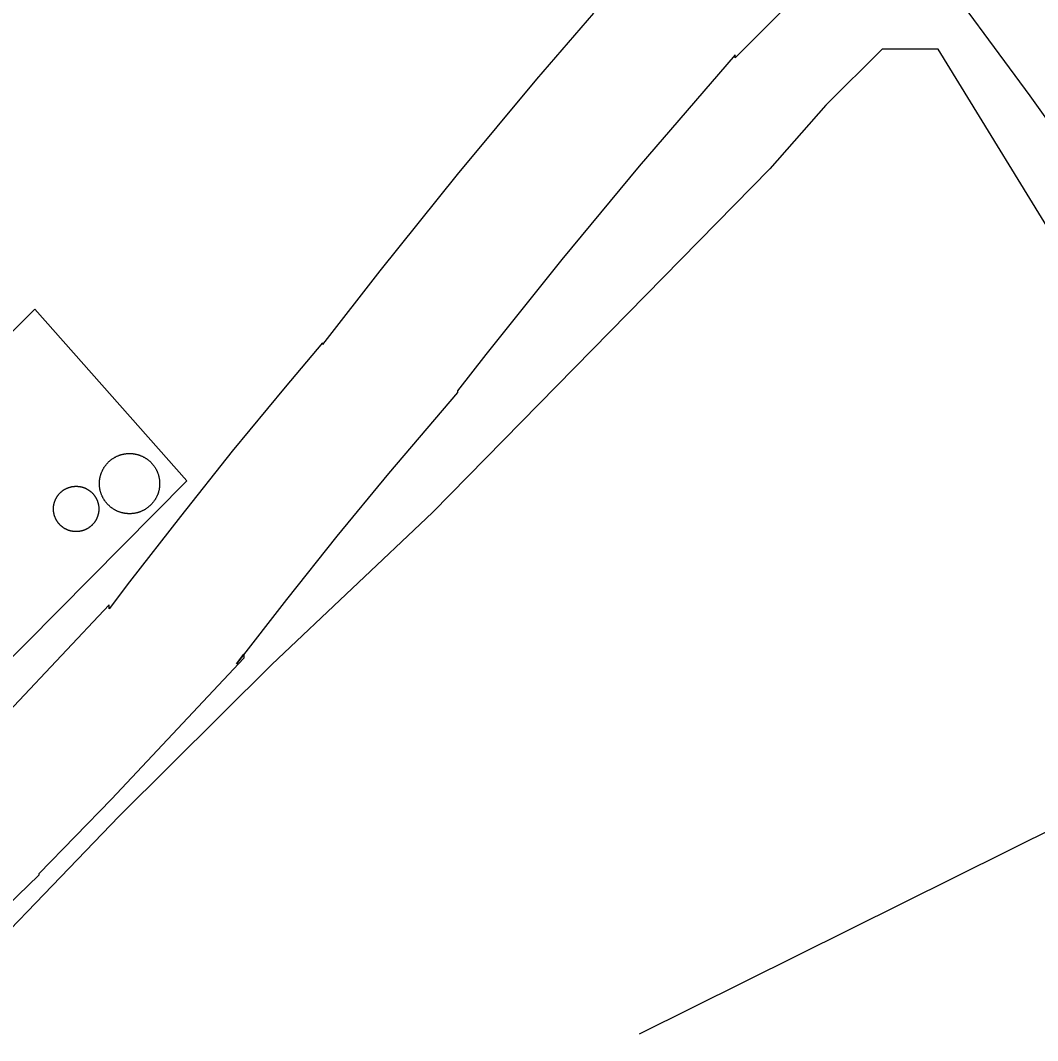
# Model space of a CAD drawing. Extents: x 3172231 to 3210228, y 940198 to 965780.
# Drawn here: x 3186073.1 to 3186299.5, y 952104.5 to 952331.6 of the extents above; entities that cross this region are included whole.
import ezdxf

# ---------------------------------------------------------------- set-up
doc = ezdxf.new("R2010")
doc.units = 0
for name, color, linetype in [('V-DOMW-TANK', 7, 'Continuous'), ('V-ROAD-CNTR', 7, 'Continuous'), ('V-TOPO-SHOR', 7, 'Continuous')]:
    doc.layers.add(name, color=color, linetype=linetype)

msp = doc.modelspace()

# ---------------------------------------------------------------- linework, layer by layer
at = {"layer": 'V-DOMW-TANK'}
for points in [[(3186090.954, 952230.375), (3186090.986, 952230.489), (3186091.023, 952230.6), (3186091.06, 952230.713), (3186091.099, 952230.821), (3186091.14, 952230.932), (3186091.183, 952231.04), (3186091.226, 952231.149), (3186091.273, 952231.255), (3186091.324, 952231.362), (3186091.371, 952231.468), (3186091.425, 952231.573), (3186091.478, 952231.677), (3186091.533, 952231.78), (3186091.591, 952231.882), (3186091.65, 952231.982), (3186091.709, 952232.083), (3186091.775, 952232.181), (3186091.838, 952232.279), (3186091.906, 952232.376), (3186091.974, 952232.47), (3186092.043, 952232.564), (3186092.115, 952232.658), (3186092.187, 952232.748), (3186092.26, 952232.839), (3186092.336, 952232.929), (3186092.414, 952233.017), (3186092.494, 952233.103), (3186092.574, 952233.187), (3186092.656, 952233.271), (3186092.74, 952233.353), (3186092.823, 952233.434), (3186092.91, 952233.512), (3186092.998, 952233.59), (3186093.088, 952233.666), (3186093.178, 952233.742), (3186093.268, 952233.813), (3186093.362, 952233.885), (3186093.456, 952233.957), (3186093.551, 952234.022), (3186093.647, 952234.09), (3186093.745, 952234.153), (3186093.843, 952234.217), (3186093.944, 952234.278), (3186094.044, 952234.338), (3186094.144, 952234.395), (3186094.249, 952234.45), (3186094.351, 952234.506), (3186094.456, 952234.557), (3186094.562, 952234.608), (3186094.669, 952234.657), (3186094.775, 952234.702), (3186094.884, 952234.747), (3186094.992, 952234.788), (3186095.103, 952234.831), (3186095.214, 952234.87), (3186095.324, 952234.911), (3186095.435, 952234.944), (3186095.547, 952234.977), (3186095.66, 952235.007), (3186095.773, 952235.038), (3186095.887, 952235.065), (3186096.002, 952235.091), (3186096.117, 952235.114), (3186096.231, 952235.134), (3186096.346, 952235.155), (3186096.463, 952235.171), (3186096.577, 952235.188), (3186096.694, 952235.2), (3186096.809, 952235.212), (3186096.928, 952235.22), (3186097.044, 952235.229), (3186097.161, 952235.235), (3186097.278, 952235.239), (3186097.395, 952235.239), (3186097.511, 952235.239), (3186097.628, 952235.235), (3186097.745, 952235.229), (3186097.862, 952235.222), (3186097.978, 952235.212), (3186098.095, 952235.202), (3186098.214, 952235.19), (3186098.329, 952235.173), (3186098.443, 952235.157), (3186098.56, 952235.136), (3186098.675, 952235.116), (3186098.789, 952235.093), (3186098.904, 952235.067), (3186099.019, 952235.04), (3186099.129, 952235.011), (3186099.244, 952234.979), (3186099.355, 952234.946), (3186099.467, 952234.911), (3186099.578, 952234.874), (3186099.688, 952234.835), (3186099.797, 952234.794), (3186099.908, 952234.751), (3186100.014, 952234.706), (3186100.123, 952234.661), (3186100.229, 952234.61), (3186100.334, 952234.561)], [(3186100.334, 952234.561), (3186100.44, 952234.51), (3186100.542, 952234.456), (3186100.645, 952234.399), (3186100.745, 952234.344), (3186100.848, 952234.284), (3186100.948, 952234.225), (3186101.046, 952234.159), (3186101.145, 952234.094), (3186101.241, 952234.028), (3186101.337, 952233.961), (3186101.431, 952233.891), (3186101.523, 952233.82), (3186101.616, 952233.748), (3186101.706, 952233.672), (3186101.794, 952233.598), (3186101.882, 952233.518), (3186101.968, 952233.441), (3186102.054, 952233.361), (3186102.138, 952233.279), (3186102.22, 952233.195), (3186102.3, 952233.109), (3186102.379, 952233.023), (3186102.455, 952232.937), (3186102.533, 952232.847), (3186102.607, 952232.757), (3186102.681, 952232.664), (3186102.75, 952232.572), (3186102.82, 952232.478), (3186102.889, 952232.384), (3186102.955, 952232.288), (3186103.02, 952232.189), (3186103.082, 952232.091), (3186103.143, 952231.991), (3186103.203, 952231.89), (3186103.26, 952231.788), (3186103.317, 952231.685), (3186103.373, 952231.581), (3186103.424, 952231.477), (3186103.473, 952231.372), (3186103.522, 952231.266), (3186103.569, 952231.157), (3186103.614, 952231.051), (3186103.657, 952230.942), (3186103.7, 952230.831), (3186103.737, 952230.721), (3186103.774, 952230.61), (3186103.809, 952230.5), (3186103.844, 952230.387), (3186103.875, 952230.274), (3186103.903, 952230.16), (3186103.932, 952230.047), (3186103.956, 952229.932), (3186103.979, 952229.818), (3186104.001, 952229.703), (3186104.02, 952229.588), (3186104.038, 952229.472), (3186104.053, 952229.357), (3186104.067, 952229.24), (3186104.077, 952229.125), (3186104.085, 952229.007)], [(3186096.704, 952221.865), (3186096.588, 952221.88), (3186096.471, 952221.894), (3186096.356, 952221.912), (3186096.242, 952221.931), (3186096.123, 952221.951), (3186096.01, 952221.976), (3186095.898, 952222), (3186095.783, 952222.025), (3186095.67, 952222.058), (3186095.56, 952222.089), (3186095.445, 952222.121), (3186095.332, 952222.156), (3186095.222, 952222.193), (3186095.109, 952222.232), (3186095.003, 952222.273), (3186094.894, 952222.316), (3186094.785, 952222.361), (3186094.677, 952222.408), (3186094.57, 952222.455), (3186094.466, 952222.506), (3186094.362, 952222.558), (3186094.257, 952222.613), (3186094.155, 952222.668), (3186094.052, 952222.725), (3186093.952, 952222.785), (3186093.852, 952222.846), (3186093.753, 952222.908), (3186093.655, 952222.973), (3186093.559, 952223.039), (3186093.465, 952223.106), (3186093.37, 952223.176), (3186093.276, 952223.248), (3186093.184, 952223.321), (3186093.094, 952223.395), (3186093.006, 952223.471), (3186092.918, 952223.549), (3186092.832, 952223.627), (3186092.746, 952223.709), (3186092.664, 952223.79), (3186092.582, 952223.872), (3186092.5, 952223.958), (3186092.422, 952224.044), (3186092.344, 952224.132), (3186092.268, 952224.221), (3186092.193, 952224.311), (3186092.121, 952224.403), (3186092.049, 952224.495), (3186091.978, 952224.589), (3186091.912, 952224.685), (3186091.845, 952224.782), (3186091.781, 952224.878), (3186091.718, 952224.976), (3186091.656, 952225.077), (3186091.597, 952225.177), (3186091.539, 952225.279), (3186091.482, 952225.382), (3186091.429, 952225.484), (3186091.378, 952225.591), (3186091.326, 952225.697), (3186091.277, 952225.802), (3186091.23, 952225.91), (3186091.185, 952226.019), (3186091.142, 952226.127), (3186091.101, 952226.236), (3186091.062, 952226.346), (3186091.023, 952226.457), (3186090.991, 952226.57), (3186090.958, 952226.682), (3186090.925, 952226.795), (3186090.896, 952226.908), (3186090.87, 952227.02), (3186090.843, 952227.135), (3186090.821, 952227.25), (3186090.798, 952227.366), (3186090.78, 952227.481), (3186090.761, 952227.596), (3186090.747, 952227.712), (3186090.732, 952227.829), (3186090.722, 952227.944), (3186090.712, 952228.061), (3186090.706, 952228.177), (3186090.7, 952228.294), (3186090.696, 952228.413), (3186090.696, 952228.53), (3186090.696, 952228.648), (3186090.7, 952228.763), (3186090.706, 952228.88), (3186090.712, 952228.996), (3186090.72, 952229.113), (3186090.732, 952229.23), (3186090.745, 952229.347), (3186090.761, 952229.461), (3186090.778, 952229.578), (3186090.796, 952229.693), (3186090.819, 952229.807), (3186090.841, 952229.922), (3186090.866, 952230.037), (3186090.894, 952230.152), (3186090.923, 952230.264), (3186090.954, 952230.375)], [(3186080.669, 952224.321), (3186080.693, 952224.405), (3186080.722, 952224.489), (3186080.751, 952224.573), (3186080.779, 952224.655), (3186080.812, 952224.737), (3186080.845, 952224.819), (3186080.88, 952224.9), (3186080.914, 952224.98), (3186080.951, 952225.06), (3186080.99, 952225.14), (3186081.031, 952225.216), (3186081.072, 952225.296), (3186081.113, 952225.374), (3186081.158, 952225.449), (3186081.203, 952225.525), (3186081.25, 952225.601), (3186081.297, 952225.675), (3186081.347, 952225.746), (3186081.398, 952225.82), (3186081.449, 952225.892), (3186081.502, 952225.961), (3186081.555, 952226.031), (3186081.613, 952226.099), (3186081.668, 952226.166), (3186081.725, 952226.234), (3186081.785, 952226.299), (3186081.844, 952226.363), (3186081.906, 952226.426), (3186081.969, 952226.49), (3186082.033, 952226.551), (3186082.096, 952226.611), (3186082.162, 952226.67), (3186082.229, 952226.727), (3186082.295, 952226.785), (3186082.364, 952226.84), (3186082.434, 952226.893), (3186082.504, 952226.948), (3186082.575, 952227), (3186082.647, 952227.049), (3186082.721, 952227.098), (3186082.796, 952227.147), (3186082.868, 952227.194), (3186082.942, 952227.239), (3186083.02, 952227.284), (3186083.098, 952227.325), (3186083.175, 952227.368), (3186083.253, 952227.407), (3186083.333, 952227.446), (3186083.413, 952227.485), (3186083.493, 952227.52), (3186083.575, 952227.555), (3186083.655, 952227.587), (3186083.739, 952227.618), (3186083.82, 952227.649), (3186083.904, 952227.678), (3186083.986, 952227.704), (3186084.072, 952227.731), (3186084.156, 952227.755), (3186084.242, 952227.778), (3186084.326, 952227.8), (3186084.412, 952227.819), (3186084.498, 952227.837), (3186084.586, 952227.856), (3186084.675, 952227.87), (3186084.758, 952227.884), (3186084.847, 952227.897), (3186084.935, 952227.907), (3186085.021, 952227.917), (3186085.109, 952227.925), (3186085.197, 952227.929), (3186085.285, 952227.936), (3186085.373, 952227.938), (3186085.461, 952227.94), (3186085.549, 952227.94), (3186085.637, 952227.94), (3186085.725, 952227.936), (3186085.813, 952227.929), (3186085.901, 952227.925), (3186085.989, 952227.917), (3186086.077, 952227.909), (3186086.165, 952227.899), (3186086.251, 952227.886), (3186086.34, 952227.87), (3186086.426, 952227.856), (3186086.512, 952227.839), (3186086.598, 952227.821), (3186086.684, 952227.802), (3186086.77, 952227.78), (3186086.856, 952227.757), (3186086.942, 952227.733), (3186087.024, 952227.708), (3186087.108, 952227.682), (3186087.191, 952227.653), (3186087.273, 952227.622), (3186087.355, 952227.592), (3186087.437, 952227.559), (3186087.519, 952227.524), (3186087.599, 952227.487), (3186087.679, 952227.45), (3186087.759, 952227.411)], [(3186104.085, 952229.007), (3186104.094, 952228.89), (3186104.1, 952228.773), (3186104.104, 952228.656), (3186104.104, 952228.54), (3186104.104, 952228.423), (3186104.1, 952228.304), (3186104.096, 952228.188), (3186104.085, 952228.071), (3186104.079, 952227.954), (3186104.067, 952227.837), (3186104.055, 952227.721), (3186104.04, 952227.606), (3186104.022, 952227.491), (3186104.004, 952227.374), (3186103.981, 952227.26), (3186103.958, 952227.145), (3186103.934, 952227.03), (3186103.905, 952226.916), (3186103.877, 952226.803), (3186103.846, 952226.69), (3186103.813, 952226.578), (3186103.778, 952226.467), (3186103.741, 952226.357), (3186103.7, 952226.246), (3186103.662, 952226.135), (3186103.619, 952226.027), (3186103.573, 952225.918), (3186103.526, 952225.812), (3186103.477, 952225.705), (3186103.428, 952225.599), (3186103.375, 952225.494), (3186103.322, 952225.392), (3186103.266, 952225.288), (3186103.209, 952225.189), (3186103.15, 952225.085), (3186103.088, 952224.986), (3186103.025, 952224.886), (3186102.961, 952224.79), (3186102.896, 952224.694), (3186102.826, 952224.597), (3186102.756, 952224.503), (3186102.687, 952224.411), (3186102.613, 952224.319), (3186102.539, 952224.229), (3186102.463, 952224.139), (3186102.386, 952224.053), (3186102.306, 952223.967), (3186102.226, 952223.881), (3186102.144, 952223.797), (3186102.06, 952223.715), (3186101.976, 952223.635), (3186101.89, 952223.555), (3186101.802, 952223.477), (3186101.714, 952223.401), (3186101.624, 952223.328), (3186101.532, 952223.254), (3186101.439, 952223.182), (3186101.345, 952223.113), (3186101.249, 952223.045), (3186101.153, 952222.979), (3186101.056, 952222.914), (3186100.954, 952222.85), (3186100.858, 952222.791), (3186100.755, 952222.732), (3186100.655, 952222.672), (3186100.553, 952222.617), (3186100.45, 952222.562), (3186100.344, 952222.51), (3186100.237, 952222.459), (3186100.131, 952222.412), (3186100.024, 952222.365), (3186099.916, 952222.32), (3186099.807, 952222.277), (3186099.699, 952222.234), (3186099.588, 952222.197), (3186099.477, 952222.16), (3186099.365, 952222.123), (3186099.252, 952222.091), (3186099.14, 952222.06), (3186099.027, 952222.031), (3186098.912, 952222.003), (3186098.8, 952221.978), (3186098.685, 952221.953), (3186098.568, 952221.933), (3186098.453, 952221.912), (3186098.339, 952221.896), (3186098.222, 952221.88), (3186098.105, 952221.867), (3186097.989, 952221.855), (3186097.872, 952221.849), (3186097.755, 952221.839), (3186097.638, 952221.835), (3186097.522, 952221.831), (3186097.405, 952221.831), (3186097.286, 952221.831), (3186097.171, 952221.835), (3186097.055, 952221.839), (3186096.938, 952221.849), (3186096.821, 952221.855), (3186096.704, 952221.865)], [(3186087.759, 952227.411), (3186087.837, 952227.372), (3186087.914, 952227.331), (3186087.992, 952227.288), (3186088.068, 952227.243), (3186088.144, 952227.198), (3186088.22, 952227.153), (3186088.293, 952227.104), (3186088.365, 952227.055), (3186088.439, 952227.004), (3186088.508, 952226.953), (3186088.578, 952226.899), (3186088.65, 952226.846), (3186088.717, 952226.791), (3186088.785, 952226.733), (3186088.852, 952226.676), (3186088.918, 952226.617), (3186088.981, 952226.557), (3186089.045, 952226.496), (3186089.108, 952226.434), (3186089.17, 952226.371), (3186089.229, 952226.305), (3186089.289, 952226.24), (3186089.346, 952226.174), (3186089.403, 952226.107), (3186089.459, 952226.039), (3186089.512, 952225.97), (3186089.565, 952225.898), (3186089.618, 952225.828), (3186089.668, 952225.752), (3186089.717, 952225.683), (3186089.766, 952225.609), (3186089.813, 952225.533), (3186089.858, 952225.458), (3186089.901, 952225.382), (3186089.944, 952225.306), (3186089.987, 952225.228), (3186090.026, 952225.148), (3186090.065, 952225.07), (3186090.102, 952224.991), (3186090.139, 952224.909), (3186090.173, 952224.829), (3186090.206, 952224.747), (3186090.237, 952224.665), (3186090.268, 952224.581), (3186090.296, 952224.499), (3186090.323, 952224.415), (3186090.35, 952224.331), (3186090.374, 952224.245), (3186090.397, 952224.161), (3186090.417, 952224.075), (3186090.438, 952223.989), (3186090.456, 952223.903), (3186090.472, 952223.815), (3186090.487, 952223.731), (3186090.503, 952223.643), (3186090.515, 952223.555), (3186090.526, 952223.469), (3186090.536, 952223.381), (3186090.542, 952223.293), (3186090.546, 952223.205)], [(3186084.943, 952217.876), (3186084.857, 952217.886), (3186084.769, 952217.898), (3186084.683, 952217.913), (3186084.595, 952217.927), (3186084.509, 952217.943), (3186084.423, 952217.962), (3186084.337, 952217.982), (3186084.251, 952218.003), (3186084.165, 952218.025), (3186084.081, 952218.05), (3186083.997, 952218.077), (3186083.913, 952218.103), (3186083.831, 952218.132), (3186083.747, 952218.163), (3186083.665, 952218.193), (3186083.583, 952218.226), (3186083.501, 952218.261), (3186083.419, 952218.296), (3186083.341, 952218.333), (3186083.261, 952218.371), (3186083.184, 952218.412), (3186083.106, 952218.453), (3186083.028, 952218.496), (3186082.952, 952218.539), (3186082.876, 952218.584), (3186082.803, 952218.632), (3186082.729, 952218.679), (3186082.655, 952218.728), (3186082.583, 952218.779), (3186082.512, 952218.83), (3186082.44, 952218.883), (3186082.373, 952218.939), (3186082.303, 952218.994), (3186082.235, 952219.049), (3186082.17, 952219.109), (3186082.104, 952219.166), (3186082.039, 952219.228), (3186081.975, 952219.287), (3186081.914, 952219.35), (3186081.852, 952219.414), (3186081.791, 952219.477), (3186081.734, 952219.543), (3186081.674, 952219.613), (3186081.619, 952219.678), (3186081.562, 952219.746), (3186081.508, 952219.815), (3186081.455, 952219.885), (3186081.404, 952219.957), (3186081.353, 952220.03), (3186081.306, 952220.102), (3186081.254, 952220.176), (3186081.209, 952220.249), (3186081.162, 952220.325), (3186081.119, 952220.401), (3186081.076, 952220.479), (3186081.033, 952220.557), (3186080.994, 952220.634), (3186080.955, 952220.716), (3186080.918, 952220.794), (3186080.884, 952220.874), (3186080.849, 952220.956), (3186080.816, 952221.038), (3186080.783, 952221.12), (3186080.753, 952221.202), (3186080.724, 952221.286), (3186080.697, 952221.37), (3186080.671, 952221.454), (3186080.646, 952221.538), (3186080.624, 952221.624), (3186080.603, 952221.71), (3186080.583, 952221.794), (3186080.564, 952221.88), (3186080.548, 952221.966), (3186080.531, 952222.054), (3186080.519, 952222.142), (3186080.507, 952222.228), (3186080.495, 952222.316), (3186080.486, 952222.404), (3186080.478, 952222.49), (3186080.472, 952222.578), (3186080.47, 952222.666), (3186080.464, 952222.754), (3186080.462, 952222.842), (3186080.462, 952222.93), (3186080.464, 952223.018), (3186080.466, 952223.106), (3186080.472, 952223.194), (3186080.478, 952223.283), (3186080.484, 952223.371), (3186080.495, 952223.457), (3186080.505, 952223.549), (3186080.517, 952223.633), (3186080.531, 952223.721), (3186080.546, 952223.807), (3186080.562, 952223.893), (3186080.581, 952223.979), (3186080.601, 952224.065), (3186080.622, 952224.151), (3186080.644, 952224.237), (3186080.669, 952224.321)], [(3186090.546, 952223.205), (3186090.554, 952223.117), (3186090.556, 952223.029), (3186090.558, 952222.941), (3186090.558, 952222.852), (3186090.556, 952222.764), (3186090.554, 952222.676), (3186090.55, 952222.588), (3186090.544, 952222.5), (3186090.536, 952222.412), (3186090.528, 952222.326), (3186090.515, 952222.238), (3186090.503, 952222.15), (3186090.491, 952222.064), (3186090.474, 952221.976), (3186090.46, 952221.89), (3186090.44, 952221.804), (3186090.421, 952221.718), (3186090.401, 952221.632), (3186090.376, 952221.548), (3186090.352, 952221.464), (3186090.327, 952221.378), (3186090.3, 952221.294), (3186090.272, 952221.212), (3186090.241, 952221.128), (3186090.21, 952221.046), (3186090.175, 952220.964), (3186090.143, 952220.884), (3186090.106, 952220.802), (3186090.069, 952220.723), (3186090.03, 952220.645), (3186089.991, 952220.567), (3186089.95, 952220.487), (3186089.907, 952220.411), (3186089.86, 952220.333), (3186089.817, 952220.258), (3186089.77, 952220.184), (3186089.723, 952220.11), (3186089.674, 952220.036), (3186089.622, 952219.965), (3186089.571, 952219.893), (3186089.518, 952219.823), (3186089.465, 952219.754), (3186089.409, 952219.684), (3186089.352, 952219.617), (3186089.297, 952219.553), (3186089.237, 952219.486), (3186089.178, 952219.42), (3186089.115, 952219.357), (3186089.053, 952219.295), (3186088.99, 952219.234), (3186088.924, 952219.174), (3186088.859, 952219.115), (3186088.793, 952219.055), (3186088.725, 952219), (3186088.658, 952218.945), (3186088.588, 952218.89), (3186088.517, 952218.834), (3186088.447, 952218.785), (3186088.373, 952218.734), (3186088.302, 952218.685), (3186088.228, 952218.638), (3186088.152, 952218.591), (3186088.076, 952218.546), (3186088, 952218.5), (3186087.923, 952218.457), (3186087.845, 952218.416), (3186087.767, 952218.376), (3186087.689, 952218.337), (3186087.609, 952218.298), (3186087.527, 952218.265), (3186087.445, 952218.23), (3186087.366, 952218.197), (3186087.284, 952218.165), (3186087.2, 952218.136), (3186087.12, 952218.105), (3186087.034, 952218.079), (3186086.95, 952218.054), (3186086.864, 952218.029), (3186086.78, 952218.005), (3186086.694, 952217.984), (3186086.608, 952217.964), (3186086.524, 952217.945), (3186086.436, 952217.929), (3186086.348, 952217.915), (3186086.262, 952217.9), (3186086.174, 952217.888), (3186086.088, 952217.876), (3186086, 952217.868), (3186085.911, 952217.859), (3186085.823, 952217.853), (3186085.735, 952217.849), (3186085.647, 952217.845), (3186085.559, 952217.843), (3186085.471, 952217.843), (3186085.383, 952217.845), (3186085.295, 952217.849), (3186085.207, 952217.853), (3186085.119, 952217.859), (3186085.033, 952217.866), (3186084.943, 952217.876)]]:
    msp.add_lwpolyline(points, dxfattribs=at)
at = {"layer": 'V-ROAD-CNTR'}
for points in [[(3186464.524, 952066.078), (3186417.325, 952134.878), (3186417.325, 952128.377), (3186381.084, 952189.722), (3186367.465, 952212.048), (3186353.471, 952234.117), (3186339.1, 952255.942), (3186351.66, 952237.571), (3186351.66, 952238.233), (3186320.185, 952283.507), (3186297.903, 952314.854), (3186275.11, 952345.762), (3186251.745, 952376.314), (3186277.242, 952335.931), (3186222.184, 952422.059), (3186192.406, 952466.949), (3186161.852, 952511.309), (3186130.305, 952555.445), (3186120.086, 952570.827), (3186103.555, 952595.146)], [(3186268.348, 952359.435), (3186232.231, 952323.347), (3186232.231, 952323.999), (3186210.882, 952299.187), (3186193.607, 952278.388), (3186176.677, 952257.271), (3186170.378, 952249.19), (3186170.378, 952248.837), (3186155.054, 952230.784), (3186143.579, 952216.84), (3186132.317, 952202.72), (3186121.238, 952188.388), (3186122.874, 952190.542), (3186122.874, 952189.646), (3186093.351, 952158.275), (3186077.22, 952141.662), (3186077.22, 952141.358), (3186056.118, 952121.077), (3186039.251, 952105.422), (3186022.113, 952090.065)], [(3186200.643, 952333.284), (3186187.97, 952318.555), (3186170.363, 952297.356), (3186153.141, 952275.875), (3186140.378, 952259.5), (3186140.378, 952259.853), (3186132.034, 952250.024), (3186120.269, 952235.726), (3186108.721, 952221.248), (3186097.426, 952206.638), (3186092.874, 952200.646), (3186092.874, 952201.542), (3186071.665, 952179.005), (3186047.22, 952153.83), (3186047.22, 952154.134), (3186035.518, 952142.889), (3186019.035, 952127.59), (3186002.287, 952112.583), (3185985.254, 952097.848)]]:
    msp.add_lwpolyline(points, dxfattribs=at)
at = {"layer": 'V-TOPO-SHOR'}
msp.add_line((3186210.887, 952106.043), (3186360.873, 952180.573), dxfattribs=at)
for points in [[(3186366.223, 952180.56), (3186277.413, 952325.232), (3186277.413, 952325.232), (3186264.929, 952325.263), (3186252.415, 952312.81), (3186239.896, 952298.575), (3186164.806, 952222.076), (3186129.055, 952188.28), (3186095.088, 952154.48), (3186052.177, 952110.002), (3185987.796, 952037.044), (3185946.673, 951994.345), (3185919.874, 951974.794), (3185900.226, 951962.359), (3185862.71, 951935.701)], [(3186076.343, 952267.351), (3186110.145, 952229.13), (3186052.869, 952171.317), (3186022.878, 952214.364), (3186076.343, 952267.351)]]:
    msp.add_lwpolyline(points, dxfattribs=at)

doc.saveas('drawing.dxf')
